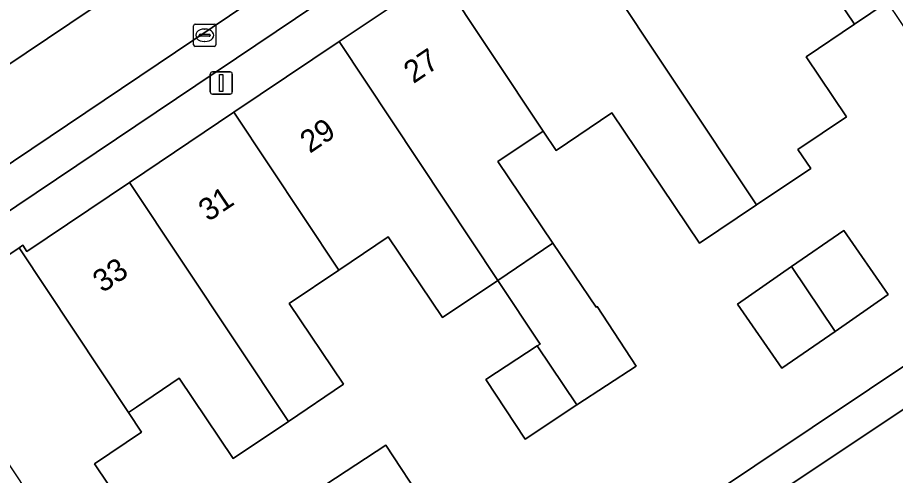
# Model space of a CAD drawing. Extents: x 158352 to 159489, y 383828 to 384603.
# Drawn here: x 158795.64 to 158834.96, y 384258.11 to 384278.61 of the extents above; entities that cross this region are included whole.
import ezdxf

# ---------------------------------------------------------------- set-up
doc = ezdxf.new("R2010")
doc.units = 0
for name, color, linetype in [('IMGEO_Erf', 7, 'Continuous'), ('IMGEO_Kolk', 7, 'Continuous'), ('IMGEO_Lichtmast', 7, 'Continuous'), ('IMGEO_Pand', 7, 'Continuous'), ('IMGEO_Pand_nummerreeks', 7, 'Continuous'), ('IMGEO_Parkeervlak_open', 7, 'Continuous'), ('IMGEO_Rijbaan_lokaal_open', 7, 'Continuous'), ('IMGEO_Voetpad_open', 7, 'Continuous')]:
    doc.layers.add(name, color=color, linetype=linetype)

msp = doc.modelspace()

# ---------------------------------------------------------------- linework, layer by layer
at = {"layer": 'IMGEO_Erf'}
for points in [[(158797.703, 384237.844), (158887.956, 384298.193)], [(158881.501, 384291.844), (158805.594, 384241.274)], [(158834.595, 384279.299), (158833.131, 384278.313), (158830.958, 384276.851), (158832.765, 384274.165), (158830.594, 384272.705), (158831.164, 384271.858), (158828.733, 384270.232), (158826.188, 384268.51), (158822.262, 384274.344), (158819.759, 384272.66), (158819.175, 384273.53), (158817.152, 384272.169), (158819.616, 384268.508), (158821.547, 384265.638), (158821.6, 384265.673), (158823.351, 384263.009), (158820.695, 384261.263), (158818.369, 384259.734), (158816.618, 384262.398), (158818.916, 384263.908), (158819.041, 384263.99), (158817.145, 384266.845), (158814.674, 384265.183), (158812.244, 384268.795), (158810.026, 384267.302), (158807.807, 384265.81), (158810.241, 384262.193), (158807.77, 384260.53), (158805.298, 384258.867), (158802.882, 384262.458), (158800.961, 384261.166), (158800.604, 384260.926), (158801.186, 384260.049), (158799.077, 384258.631), (158801.529, 384254.987)]]:
    msp.add_lwpolyline(points, dxfattribs=at)
for points in [[(158832.644, 384269.076), (158834.631, 384266.206), (158832.255, 384264.561), (158829.869, 384262.909), (158827.882, 384265.78), (158830.307, 384267.459)], [(158813.882, 384256.805), (158811.226, 384255.059), (158808.9, 384253.53), (158807.149, 384256.194), (158809.446, 384257.704), (158812.131, 384259.469)]]:
    msp.add_lwpolyline(points, close=True, dxfattribs=at)
at = {"layer": 'IMGEO_Kolk'}
for p, q in [((158803.519, 384277.394), (158803.519, 384278.246)), ((158803.594, 384278.32), (158804.446, 384278.32)), ((158804.52, 384278.246), (158804.52, 384277.394)), ((158803.778, 384277.814), (158803.778, 384277.826)), ((158803.821, 384277.863), (158804.219, 384277.863)), ((158804.007, 384278.1), (158804.032, 384278.1)), ((158804.262, 384277.826), (158804.262, 384277.814)), ((158804.216, 384277.777), (158803.818, 384277.777)), ((158804.03, 384277.54), (158804.005, 384277.54)), ((158804.446, 384277.32), (158803.594, 384277.32))]:
    msp.add_line(p, q, dxfattribs=at)
for points in [[(158803.519, 384277.394), (158803.519, 384278.246)], [(158803.594, 384278.32), (158804.446, 384278.32)], [(158804.52, 384278.246), (158804.52, 384277.394)], [(158804.446, 384277.32), (158803.594, 384277.32)]]:
    msp.add_lwpolyline(points, dxfattribs=at)
for centre, radius, start, end in [((158803.596, 384278.244), 0.0765, 91.552, 178.448), ((158803.596, 384278.244), 0.0765, 91.552, 178.448), ((158804.444, 384278.244), 0.0765, 1.552, 88.448), ((158804.444, 384278.244), 0.0765, 1.552, 88.448), ((158803.818, 384277.823), 0.0403, 85.8775, 175.7526), ((158803.815, 384277.813), 0.0366, 178.938, 274.7102), ((158804.219, 384277.82), 0.043, 264.8664, 352.4533), ((158804.223, 384277.825), 0.0386, 1.7309, 96.639), ((158803.596, 384277.396), 0.0765, 181.552, 268.448), ((158803.596, 384277.396), 0.0765, 181.552, 268.448), ((158804.444, 384277.396), 0.0765, 271.552, 358.448), ((158804.444, 384277.396), 0.0765, 271.552, 358.448)]:
    msp.add_arc(centre, radius, start, end, dxfattribs=at)
for centre, major_axis, ratio, start_param, end_param in [((158804.006, 384277.82), (-0.387, 0.002), 0.722429, 4.712389, 7.853982), ((158804.031, 384277.82), (-0.39, 0.002), 0.717154, 1.570796, 4.712389)]:
    msp.add_ellipse(centre, major_axis=major_axis, ratio=ratio, start_param=start_param, end_param=end_param, dxfattribs=at)
at = {"layer": 'IMGEO_Lichtmast'}
for p, q in [((158804.267, 384275.283), (158804.267, 384276.083)), ((158804.267, 384276.083), (158804.267, 384275.283)), ((158804.367, 384276.183), (158805.157, 384276.183)), ((158805.157, 384276.183), (158804.367, 384276.183)), ((158805.257, 384276.083), (158805.257, 384275.283)), ((158805.257, 384275.283), (158805.257, 384276.083)), ((158805.157, 384275.183), (158804.367, 384275.183)), ((158804.367, 384275.183), (158805.157, 384275.183))]:
    msp.add_line(p, q, dxfattribs=at)
msp.add_lwpolyline([(158804.687, 384276.058), (158804.837, 384276.058), (158804.837, 384275.308), (158804.687, 384275.308), (158804.687, 384276.058)], dxfattribs=at)
for centre, start, end in [((158804.367, 384276.083), 90, 180), ((158804.367, 384276.083), 90, 180), ((158805.157, 384276.083), 0, 90), ((158805.157, 384276.083), 360, 90), ((158804.367, 384275.283), 180, 270), ((158804.367, 384275.283), 180, 270), ((158805.157, 384275.283), 270, 0), ((158805.157, 384275.283), 270, 0)]:
    msp.add_arc(centre, 0.1, start, end, dxfattribs=at)
at = {"layer": 'IMGEO_Pand'}
for points in [[(158837.363, 384281.145), (158832.632, 384288.311), (158826.231, 384284.011), (158828.623, 384280.45), (158830.74, 384281.872), (158833.131, 384278.313), (158834.595, 384279.299), (158836.921, 384275.843), (158839.681, 384277.7)], [(158814.518, 384280.539), (158819.175, 384273.53), (158819.759, 384272.66), (158822.262, 384274.344), (158826.188, 384268.51), (158828.733, 384270.232), (158821.631, 384280.921), (158819.419, 384284.232), (158814.463, 384280.9), (158814.648, 384280.626)], [(158833.131, 384278.313), (158830.74, 384281.872), (158828.623, 384280.45), (158826.231, 384284.011), (158821.631, 384280.921), (158828.733, 384270.232), (158831.164, 384271.858), (158830.594, 384272.705), (158832.765, 384274.165), (158830.958, 384276.851)], [(158810.043, 384277.535), (158817.145, 384266.845), (158819.616, 384268.508), (158817.152, 384272.169), (158819.175, 384273.53), (158814.518, 384280.539)], [(158810.043, 384277.535), (158805.33, 384274.37), (158810.026, 384267.302), (158812.244, 384268.795), (158814.674, 384265.183), (158817.145, 384266.845)], [(158800.658, 384271.233), (158807.77, 384260.53), (158810.241, 384262.193), (158807.807, 384265.81), (158810.026, 384267.302), (158805.33, 384274.37)], [(158800.658, 384271.233), (158796.055, 384268.143), (158795.872, 384268.417), (158795.702, 384268.303), (158800.604, 384260.926), (158800.961, 384261.166), (158802.882, 384262.458), (158805.298, 384258.867), (158807.77, 384260.53)], [(158832.255, 384264.561), (158834.631, 384266.206), (158832.644, 384269.076), (158830.307, 384267.459)], [(158821.6, 384265.673), (158821.547, 384265.638), (158819.616, 384268.508), (158817.145, 384266.845), (158819.041, 384263.99), (158818.916, 384263.908), (158820.695, 384261.263), (158823.351, 384263.009)], [(158800.604, 384260.926), (158795.702, 384268.303), (158790.919, 384265.096), (158791.752, 384263.857), (158798.846, 384253.181), (158801.529, 384254.987), (158799.077, 384258.631), (158801.186, 384260.049)], [(158832.255, 384264.561), (158830.307, 384267.459), (158827.882, 384265.78), (158829.869, 384262.909)], [(158820.695, 384261.263), (158818.916, 384263.908), (158816.618, 384262.398), (158818.369, 384259.734)], [(158809.446, 384257.704), (158811.226, 384255.059), (158813.882, 384256.805), (158812.131, 384259.469)]]:
    msp.add_lwpolyline(points, close=True, dxfattribs=at)
at = {"layer": 'IMGEO_Parkeervlak_open'}
for points in [[(158822.061, 384290.089), (158782.577, 384263.529)], [(158785.757, 384263.568), (158820.619, 384287)]]:
    msp.add_lwpolyline(points, dxfattribs=at)
at = {"layer": 'IMGEO_Rijbaan_lokaal_open'}
msp.add_lwpolyline([(158782.577, 384263.529), (158822.061, 384290.089), (158822.281, 384290.236), (158824.355, 384291.644), (158822.27, 384294.676), (158780.453, 384266.584)], close=True, dxfattribs=at)
at = {"layer": 'IMGEO_Voetpad_open'}
for points in [[(158790.919, 384265.096), (158795.702, 384268.303), (158795.872, 384268.417), (158796.055, 384268.143), (158800.658, 384271.233), (158805.33, 384274.37), (158810.043, 384277.535), (158814.518, 384280.539), (158814.648, 384280.626), (158814.463, 384280.9), (158819.419, 384284.232), (158845.424, 384301.727), (158850.381, 384305.043), (158850.565, 384304.769), (158855.41, 384308.015), (158860.056, 384311.128), (158864.786, 384314.297), (158869.166, 384317.232), (158868.982, 384317.505), (158873.838, 384320.789), (158873.939, 384320.857), (158882.066, 384326.149), (158879.357, 384328.544)], [(158824.974, 384299.926), (158822.323, 384298.139), (158819.742, 384296.409), (158819, 384295.815), (158819.223, 384295.504), (158817.422, 384294.304), (158817.185, 384294.673), (158780.803, 384270.248), (158777.399, 384267.966), (158778.99, 384265.647), (158780.453, 384266.584), (158822.27, 384294.676)], [(158820.619, 384287), (158785.757, 384263.568)]]:
    msp.add_lwpolyline(points, dxfattribs=at)
msp.add_lwpolyline([(158881.501, 384291.844), (158886.407, 384295.232), (158886.61, 384294.938), (158886.683, 384294.994), (158890.763, 384298.045), (158890.737, 384298.084), (158890.354, 384298.66), (158889.527, 384299.904), (158889.249, 384307.924), (158892.182, 384309.893), (158892.701, 384310.252), (158891.722, 384311.668), (158885.968, 384307.69), (158887.726, 384305.076), (158887.956, 384298.193), (158797.703, 384237.844), (158798.702, 384236.335), (158805.826, 384240.925), (158805.594, 384241.274)], close=True, dxfattribs=at)

# ---------------------------------------------------------------- texts
at = {"layer": 'IMGEO_Pand_nummerreeks'}
for s, rotation, p in [('27', 33.9364, (158813.369, 384275.632)), ('29', 33.9364, (158808.727, 384272.508)), ('31', 33.9364, (158804.177, 384269.448)), ('33', 33.9363, (158799.442, 384266.261))]:
    msp.add_text(s, height=1, rotation=rotation, dxfattribs=at).set_placement(p)

doc.saveas('drawing.dxf')
